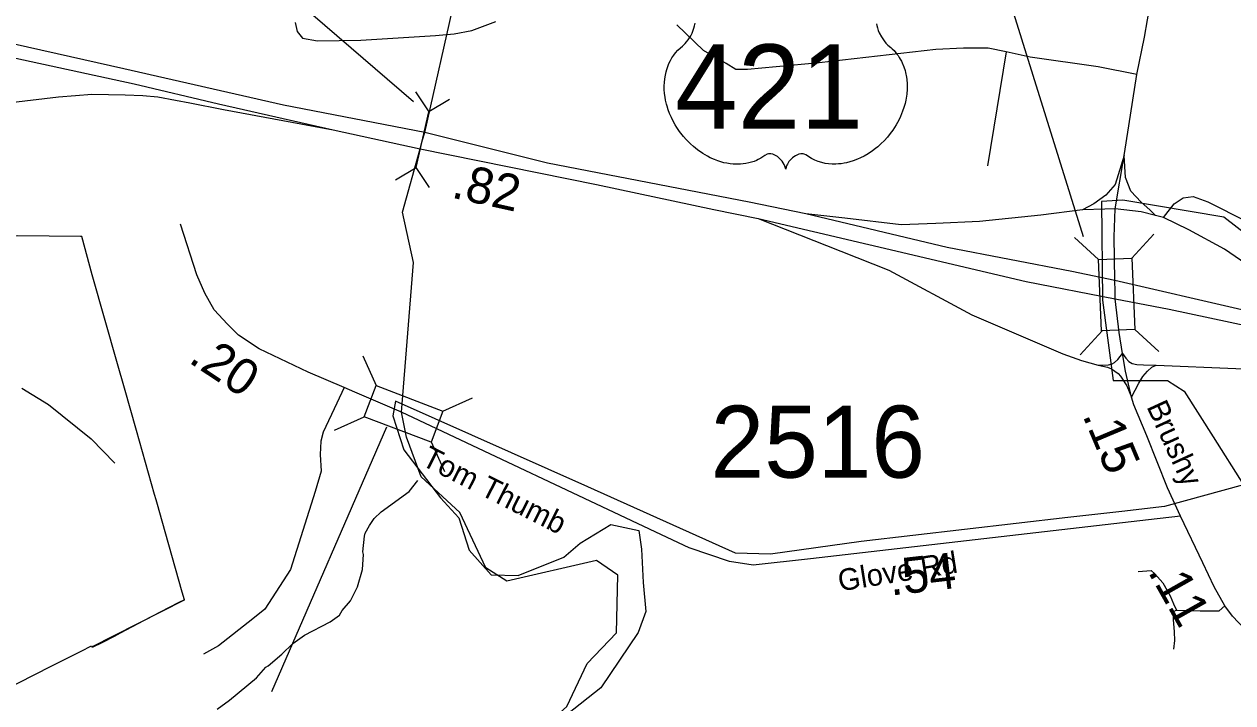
# Model space of a CAD drawing. Extents: x 1248089 to 1457196, y 820910 to 988753.
# Drawn here: x 1362337 to 1366531, y 873272 to 875626 of the extents above; entities that cross this region are included whole.
import ezdxf

# ---------------------------------------------------------------- set-up
doc = ezdxf.new("R2010")
doc.units = 0
for name, color, linetype in [('Exist Boundary Political City Limit New', 7, 'Continuous'), ('Exist Boundary Political City Limit New Hole', 7, 'Continuous'), ('Exist Hydrographic Creek Single Shore', 7, 'Continuous'), ('Exist Hydrographic Misc Water Feature', 7, 'Continuous'), ('Exist Road Non-System Type 51', 7, 'Continuous'), ('Exist Road Primary Interstate Ramp 1 Lane Attributed', 7, 'Continuous'), ('Exist Road Primary US Divided Attributed', 7, 'Continuous'), ('Exist Road Primary US Mileage Hundredths English Label', 7, 'Continuous'), ('Exist Road Primary US Ramp 1 Lane  Attributed', 7, 'Continuous'), ('Exist Road Primary US Shield Number Label', 7, 'Continuous'), ('Exist Road Primary US Structure Culvert CELL', 7, 'Continuous'), ('Exist Road Primary US Structure Culvert Number Label', 7, 'Continuous'), ('Exist Road Secondary Structure Standard Bridge CELL', 7, 'Continuous'), ('Exist Road Secondary Structure Standard Bridge Number Label', 7, 'Continuous'), ('Exist Road Secondary Type 51 Attributed', 7, 'Continuous'), ('Exist Road Secondary Type 51 Label', 7, 'Continuous'), ('Map Preparation Boundary City Limit Buffer Line', 7, 'Continuous'), ('Prop GRAU CAT1 Cell', 7, 'Continuous'), ('Prop Horizontal Alignment Direction Label', 7, 'Continuous'), ('Prop Lane Lines', 7, 'Continuous')]:
    doc.layers.add(name, color=color, linetype=linetype)

msp = doc.modelspace()

# ---------------------------------------------------------------- linework, layer by layer
at = {"layer": 'Exist Boundary Political City Limit New'}
for points in [[(1366869, 874670.5), (1366499.9, 874957), (1366148.7, 875015.7), (1366074.5, 875011.6), (1366078.3, 874668.7), (1366116, 874389.7), (1366304.1, 874389.7), (1366361.7, 874353.3), (1366463, 874194.7), (1366568, 874028.5), (1366293.7, 873953.2), (1366145.6, 873935.8), (1365957.7, 873915), (1365241.2, 873831.8), (1364926.5, 873787.3), (1364805.6, 873791.2), (1364292.3, 874021.2), (1363625.4, 874318), (1363616.3, 874267.3), (1363654.4, 874149.3), (1363781.4, 873983.5), (1363845.1, 873913.7), (1363881.5, 873801.4), (1363957.3, 873716.4), (1364051.4, 873713.3), (1364209.1, 873777.1), (1364266.7, 873825.7), (1364372.5, 873891), (1364469.6, 873869.7), (1364479, 873804.4), (1364485.1, 873689.1), (1364494.2, 873588.9), (1364466.9, 873516.1), (1364337.9, 873324), (1364222.6, 873233)], [(1362893.2, 873629.4), (1362871.9, 873618.5), (1362751.3, 873555.7), (1362670.3, 873513.5)], [(1362670.3, 873513.5), (1362649.4, 873502.4), (1362608.4, 873480.8), (1362573.2, 873464.2)]]:
    msp.add_lwpolyline(points, dxfattribs=at)
at = {"layer": 'Exist Boundary Political City Limit New Hole'}
for p, q in [((1362573.3, 874756.7), (1362537.3, 874889.4)), ((1362661.1, 874447.5), (1362573.3, 874756.7)), ((1362684.9, 874363.7), (1362661.1, 874447.5)), ((1362726.6, 874216.6), (1362684.9, 874363.7)), ((1362572.1, 873466.4), (1362893.2, 873629.4))]:
    msp.add_line(p, q, dxfattribs=at)
for points in [[(1362537.3, 874889.4), (1362532, 874889.5), (1362315, 874891.7), (1362249.5, 874883.7)], [(1362799.6, 873959.4), (1362794.7, 873976.4), (1362789.6, 873994.6), (1362726.6, 874216.6)], [(1362893.2, 873629.4), (1362885.8, 873655.5), (1362816, 873901.5), (1362799.6, 873959.4)], [(1362186.2, 873272.9), (1362317.1, 873340.8), (1362431.1, 873398.5), (1362534.6, 873450.9), (1362570.8, 873469.3), (1362572.1, 873466.4)]]:
    msp.add_lwpolyline(points, dxfattribs=at)
at = {"layer": 'Exist Hydrographic Creek Single Shore'}
for points in [[(1363646.5, 874280.3), (1363687.4, 874799.2), (1363649.4, 874974.1), (1363710.6, 875193.7), (1363719.1, 875225.2), (1363727.5, 875250.6), (1363832.4, 875718.8), (1364064.4, 876390.5), (1364238.4, 877119), (1364333.3, 877278), (1364390.3, 877549.3), (1364449.4, 877617.1), (1364494.4, 877740.8), (1364537.3, 878173.4), (1364598.3, 878313.3), (1364701.4, 878445.8), (1364800, 878616.8), (1364874.3, 878711.8)], [(1364814.5, 871470.7), (1364707.4, 871906.2), (1364675.4, 871982.4), (1364276.4, 872400.8), (1364030.3, 872579.8), (1363900.3, 872743.2), (1363911.4, 872867.8), (1364041.4, 873098.1), (1364220.4, 873258.8), (1364290.4, 873408.3), (1364392.4, 873514.6), (1364397.4, 873714.7), (1364323.4, 873765.5), (1364011.9, 873693.6), (1363939.4, 873740.4), (1363848.5, 873931.9), (1363714.2, 874056.3), (1363663.4, 874193.1), (1363646.5, 874280.3)]]:
    msp.add_lwpolyline(points, dxfattribs=at)
at = {"layer": 'Exist Hydrographic Misc Water Feature'}
msp.add_lwpolyline([(1363006.5, 873249.6), (1363049.1, 873280.7), (1363142.9, 873358.5), (1363175.7, 873395.7), (1363183.8, 873399.6), (1363230.7, 873440.5), (1363269.5, 873477.6), (1363310.1, 873506.7), (1363399.2, 873552.7), (1363431.7, 873576), (1363440, 873591.8), (1363469.5, 873625.7), (1363493.9, 873674.5), (1363511.2, 873734.1), (1363514.4, 873786), (1363512.6, 873796.1), (1363517.8, 873849.9), (1363520, 873859.9), (1363534.7, 873887.5), (1363551.2, 873911.2), (1363575.7, 873934.6), (1363673.2, 874004.4), (1363702.5, 874042.8)], dxfattribs=at)
at = {"layer": 'Exist Road Non-System Type 51'}
for points in [[(1363276.8, 875632.1), (1363284.2, 875600.5), (1363302.8, 875578.2), (1363354.8, 875568.9), (1363505.4, 875570.7), (1363763.7, 875587.5), (1363828.7, 875593.1), (1363890.1, 875604.2), (1363973.7, 875635.8)], [(1365744, 875530.7), (1365681.9, 875542.7), (1365648.5, 875542.7), (1365596.1, 875542.7), (1365500.6, 875537.9), (1365095.1, 875492.5), (1364847, 875468.7), (1364806.5, 875468.7), (1364773.1, 875490.1), (1364694.4, 875535.5), (1364601.3, 875623.8)], [(1365744, 875530.7), (1365679.6, 875134.5)], [(1366197.2, 875451.9), (1366063.6, 875478.2), (1365827.4, 875511.6), (1365744, 875530.7)], [(1362329.4, 874363), (1362421.2, 874306.6), (1362569.4, 874187.6), (1362652.2, 874103.6)], [(1363447.4, 874365.7), (1363422.4, 874311.4), (1363374.4, 874211.1), (1363366, 874179.8), (1363363.9, 874133.8), (1363368.1, 874075.4), (1363347.2, 874004.4), (1363261.7, 873734.9), (1363171.9, 873597.1), (1363130.2, 873563.7), (1363011.2, 873469.7), (1362959.1, 873440.9)], [(1366201.7, 873727.8), (1366247.5, 873731), (1366259.9, 873719.5), (1366288, 873688.3), (1366313, 873642.5), (1366324.4, 873615.5), (1366335.8, 873593.6)], [(1366335.8, 873593.6), (1366416.9, 873590.5), (1366483.5, 873591.5), (1366503, 873608.3)], [(1366335.8, 873593.6), (1366322.3, 873586.3), (1366323.4, 873561.4), (1366327.5, 873517.7), (1366328.6, 873487.5), (1366324.4, 873458.4)]]:
    msp.add_lwpolyline(points, dxfattribs=at)
at = {"layer": 'Exist Road Primary Interstate Ramp 1 Lane Attributed'}
for points in [[(1366153.2, 875170.9), (1366122, 875070.6), (1366090.4, 875033.1), (1366048.6, 875002.8), (1366009.3, 874982.4)], [(1366262.8, 874962.2), (1366242.8, 874982.2), (1366212.7, 875008.3), (1366176.7, 875046.4), (1366158.6, 875094.5), (1366153.2, 875170.9)], [(1364883.8, 874951.9), (1365170.2, 874838.2), (1365336.9, 874772.6), (1365625.3, 874618.2), (1365941.3, 874482.2), (1366005.6, 874459.7), (1366063.9, 874443.3)], [(1366009.3, 874982.4), (1365864.3, 874963.9), (1365651.9, 874942.1), (1365500.6, 874934.3), (1365380.4, 874930.3), (1365184.5, 874953.3), (1365048.9, 874968.7)], [(1366122, 874985.5), (1366086.7, 874984.9), (1366009.3, 874982.4)], [(1366262.8, 874962.2), (1366212.4, 874975.4), (1366122, 874985.5)], [(1366289.7, 874955.1), (1366262.8, 874962.2)], [(1367452.3, 874442.9), (1367118.4, 874523.3), (1366965.4, 874573.1), (1366856.3, 874626.1), (1366753.3, 874674.5), (1366669.2, 874730.6), (1366575.6, 874794.6), (1366502.3, 874846.1), (1366377.6, 874913.2), (1366289.7, 874955.1)], [(1366063.9, 874443.3), (1366099.8, 874444.8), (1366111.6, 874447.9), (1366120.7, 874452.3), (1366132.1, 874462.5), (1366147.6, 874483.7)], [(1366147.6, 874483.7), (1366159.6, 874467.2), (1366170.4, 874456.2), (1366182, 874449.3), (1366197.6, 874445.1), (1366221.3, 874444), (1366264.2, 874443.3)], [(1366063.9, 874443.3), (1366095.3, 874435.8), (1366109.6, 874430.1), (1366121.8, 874423), (1366132.5, 874414.7), (1366140.4, 874405.6), (1366162.6, 874371.5), (1366179, 874332.6)], [(1366179, 874332.6), (1366204, 874381.1), (1366217.9, 874404.4), (1366234.3, 874422.3), (1366249.3, 874435.8), (1366264.2, 874443.3)], [(1366264.2, 874443.3), (1366540.8, 874431.2), (1366824.6, 874429.6), (1367024.2, 874424.9), (1367144.2, 874417.1), (1367350, 874406.2)]]:
    msp.add_lwpolyline(points, dxfattribs=at)
at = {"layer": 'Exist Road Primary US Divided Attributed'}
for points in [[(1365048.9, 874968.7), (1364853.1, 875008.9), (1364152.5, 875144.4), (1363727.5, 875250.6), (1363236.4, 875345.3), (1362683.4, 875471.4), (1362162.7, 875588.4), (1361866.5, 875653.9)], [(1361835, 875603.6), (1362265.6, 875517.5), (1362719.3, 875419.2), (1363010.8, 875350.3), (1363409.5, 875260.2)], [(1363409.5, 875260.2), (1363710.6, 875193.7), (1364323, 875070.4), (1364729.9, 874983), (1364883.8, 874951.9)], [(1364883.8, 874951.9), (1365267.3, 874861.4), (1365813.9, 874733.8), (1366122.1, 874673.8)], [(1366120.9, 874736.8), (1365972, 874768.2), (1365540, 874851.7), (1365048.9, 874968.7)], [(1367452.3, 874442.9), (1367102, 874506.8), (1366562.5, 874635), (1366120.9, 874736.8)], [(1366122.1, 874673.8), (1366309.6, 874637.5), (1366662.9, 874562.4), (1367350, 874406.2)]]:
    msp.add_lwpolyline(points, dxfattribs=at)
at = {"layer": 'Exist Road Primary US Ramp 1 Lane  Attributed'}
msp.add_lwpolyline([(1361751.3, 875275.7), (1361858.3, 875296.4), (1362025.8, 875320.1), (1362110.7, 875330.1), (1362291.2, 875354.6), (1362456.3, 875374.5), (1362515.2, 875378.3), (1362571.8, 875382.9), (1362629.2, 875382.1), (1362688, 875381.3), (1362749.2, 875379), (1362801.2, 875373.7), (1362862.4, 875363), (1362912.1, 875353), (1363028.3, 875330.1), (1363409.5, 875260.2)], dxfattribs=at)
at = {"layer": 'Exist Road Primary US Structure Culvert CELL'}
for p, q in [((1363694.5, 875391.1), (1363740.9, 875322)), ((1363812.5, 875364.5), (1363740.9, 875322)), ((1363697.2, 875128.5), (1363740.9, 875322)), ((1363625.7, 875085.9), (1363697.2, 875128.5)), ((1363743.6, 875059.3), (1363697.2, 875128.5))]:
    msp.add_line(p, q, dxfattribs=at)
at = {"layer": 'Exist Road Primary US Structure Culvert Number Label'}
msp.add_lwpolyline([(1363687.8, 875356.8), (1363031.4, 875923.7), (1363031.4, 876923.2)], dxfattribs=at)
at = {"layer": 'Exist Road Secondary Structure Standard Bridge CELL'}
for p, q in [((1365981.3, 874886.5), (1366064.6, 874809.9)), ((1366256.9, 874898.2), (1366180.3, 874814.8)), ((1366077.2, 874562.3), (1366000.7, 874479)), ((1366190.3, 874567.2), (1366273.7, 874490.6)), ((1363512, 874475.5), (1363558.3, 874372.2)), ((1363789.8, 874283.6), (1363893.1, 874329.9)), ((1363413.9, 874217.7), (1363517.2, 874264)), ((1363749.6, 874177.8), (1363795.9, 874074.5))]:
    msp.add_line(p, q, dxfattribs=at)
for points in [[(1366180.3, 874814.8), (1366190.9, 874567.2), (1366075.2, 874562.3), (1366064.6, 874809.9)], [(1363558.3, 874372.2), (1363790, 874284.1), (1363748.8, 874175.9), (1363517.2, 874264)]]:
    msp.add_lwpolyline(points, close=True, dxfattribs=at)
at = {"layer": 'Exist Road Secondary Structure Standard Bridge Number Label'}
for p, q in [((1366012.6, 874888.1), (1365707.4, 875866.1)), ((1363594.4, 874227.7), (1363194.7, 873310.4))]:
    msp.add_line(p, q, dxfattribs=at)
at = {"layer": 'Exist Road Secondary Type 51 Attributed'}
for points in [[(1366153.2, 875170.9), (1366170.4, 875273.2), (1366197.2, 875451.9), (1366224.5, 875580.9), (1366275.7, 875882.9), (1366360.8, 876351.3), (1366417.8, 876718.8), (1366451.9, 876900), (1366480.4, 877008.2), (1366489.7, 877048.7)], [(1366122, 874985.5), (1366153.2, 875170.9)], [(1366289.7, 874955.1), (1366326.7, 875002.7), (1366358.1, 875023.3), (1366393.2, 875028.2), (1366444, 875010), (1366579.5, 874942.2), (1366807, 874857.4), (1366924.4, 874817.5), (1367232.6, 874737.8), (1367474.2, 874681), (1367615.8, 874644.7), (1367705.3, 874635), (1367874.4, 874629), (1368037.7, 874645.9), (1368125.3, 874655)], [(1366120.9, 874736.8), (1366119.2, 874888.6), (1366122, 874985.5)], [(1363646.5, 874280.3), (1363484.9, 874349.6), (1363447.4, 874365.7), (1363322.4, 874419.5), (1363152.7, 874499.4), (1363080.7, 874547.1), (1363042.2, 874585.6), (1362996.6, 874635.5), (1362963.8, 874692.6), (1362936.7, 874756.8), (1362879, 874932.7)], [(1366122.1, 874673.8), (1366122.1, 874700.4), (1366120.9, 874736.8)], [(1366147.6, 874483.7), (1366135.9, 874556.6), (1366122.1, 874673.8)], [(1366179, 874332.6), (1366158.7, 874422.7), (1366147.6, 874483.7)], [(1366349.1, 873919.3), (1366303.8, 874018.1), (1366232.7, 874197.6), (1366187.1, 874305.9), (1366179, 874332.6)], [(1366349.1, 873919.3), (1366238, 873906.4), (1365065.3, 873771.2), (1364866.1, 873749.9), (1364783.8, 873762.5), (1364644.3, 873809.5), (1364567.5, 873845.1), (1363646.5, 874280.3)], [(1366669.2, 873443.7), (1366640.7, 873469.3), (1366571.3, 873528.5), (1366530, 873572.7), (1366503, 873608.3), (1366466, 873673.8), (1366426.1, 873757.8), (1366349.1, 873919.3)]]:
    msp.add_lwpolyline(points, dxfattribs=at)
at = {"layer": 'Map Preparation Boundary City Limit Buffer Line'}
for points in [[(1366869, 874670.5), (1366499.9, 874957), (1366148.7, 875015.7), (1366074.5, 875011.6), (1366078.3, 874668.7), (1366116, 874389.7), (1366304.1, 874389.7), (1366361.7, 874353.3), (1366463, 874194.7), (1366568, 874028.5), (1366293.7, 873953.2), (1366145.6, 873935.8), (1365957.7, 873915), (1365241.2, 873831.8), (1364926.5, 873787.3), (1364805.6, 873791.2), (1364292.3, 874021.2), (1363625.4, 874318), (1363616.3, 874267.3), (1363654.4, 874149.3), (1363781.4, 873983.5), (1363845.1, 873913.7), (1363881.5, 873801.4), (1363957.3, 873716.4), (1364051.4, 873713.3), (1364209.1, 873777.1), (1364266.7, 873825.7), (1364372.5, 873891), (1364469.6, 873869.7), (1364479, 873804.4), (1364485.1, 873689.1), (1364494.2, 873588.9), (1364466.9, 873516.1), (1364337.9, 873324), (1364222.6, 873233)], [(1362893.2, 873629.4), (1362871.9, 873618.5), (1362751.3, 873555.7), (1362670.3, 873513.5)], [(1362670.3, 873513.5), (1362649.4, 873502.4), (1362608.4, 873480.8), (1362573.2, 873464.2)]]:
    msp.add_lwpolyline(points, dxfattribs=at)
at = {"layer": 'Prop Horizontal Alignment Direction Label'}
msp.add_lwpolyline([(1365294.5, 875627.4), (1365295.7, 875621.2), (1365297.6, 875613.6), (1365300.5, 875604.7), (1365303.9, 875596.2), (1365311.2, 875582.3), (1365320.6, 875568.2), (1365327.3, 875560.3), (1365333.9, 875553.5), (1365343.7, 875545.2), (1365349, 875540.5), (1365355.2, 875534.4), (1365365.1, 875522.8), (1365369.2, 875517.3), (1365373.3, 875511.2), (1365377, 875504.9), (1365380.8, 875498.1), (1365383.8, 875492.2), (1365389.4, 875478.5), (1365393.5, 875465.2), (1365395.4, 875458.3), (1365398.4, 875442.6), (1365399.5, 875434.9), (1365400.7, 875419.6), (1365400.8, 875401.2), (1365399.4, 875383.7), (1365396.1, 875363.2), (1365393.3, 875351), (1365389.1, 875336.7), (1365385.1, 875324.4), (1365377.8, 875306.2), (1365371.4, 875293), (1365363, 875277.6), (1365357.2, 875268.3), (1365350.5, 875258.3), (1365342.2, 875246.8), (1365332.4, 875234.5), (1365320.6, 875221.6), (1365311.1, 875212.1), (1365298.7, 875201), (1365291.1, 875194.8), (1365280.4, 875186.7), (1365265.7, 875176.9), (1365251.2, 875168.5), (1365238.9, 875162.2), (1365228, 875157.5), (1365213.8, 875152.1), (1365190.3, 875145.6), (1365181.7, 875143.8), (1365171.6, 875142.3), (1365162.1, 875141.4), (1365152.8, 875140.8), (1365140.4, 875140.8), (1365128.1, 875141.7), (1365116.4, 875143.4), (1365104.3, 875146), (1365091.5, 875149.8), (1365080, 875154.3), (1365068.3, 875160), (1365048.6, 875172.5), (1365042.9, 875175.5), (1365039.7, 875176.3), (1365032.1, 875176.7), (1365024.9, 875175.2), (1365017.6, 875172.3), (1365013.2, 875169.9), (1365007.3, 875166.1), (1365002.8, 875162.5), (1364997.3, 875157.3), (1364993.5, 875153), (1364990.7, 875149.6), (1364985.1, 875140.8), (1364983.1, 875136.7), (1364981.1, 875131.3), (1364979.2, 875123.4), (1364976.7, 875133.4), (1364973.8, 875140), (1364970.4, 875145.6), (1364966.9, 875150.6), (1364961.3, 875157), (1364956.3, 875161.8), (1364950.3, 875166.7), (1364943.9, 875170.6), (1364938.8, 875173.2), (1364934.1, 875175), (1364928.3, 875176.4), (1364923.6, 875176.8), (1364919.8, 875176.7), (1364914.5, 875175.5), (1364907.2, 875170.3), (1364900.4, 875165.6), (1364893, 875161), (1364884.1, 875156.3), (1364877.6, 875153.2), (1364869.9, 875150.2), (1364860.9, 875147.2), (1364851.1, 875144.7), (1364841, 875142.7), (1364832.2, 875141.3), (1364822.6, 875140.4), (1364814.1, 875140.1), (1364805.1, 875140.2), (1364796.8, 875140.9), (1364787.1, 875141.7), (1364775, 875143.5), (1364765, 875145.8), (1364754.5, 875148.6), (1364743.7, 875152), (1364732.1, 875156.4), (1364717.6, 875162.8), (1364707.5, 875167.9), (1364691.6, 875177.1), (1364673, 875190), (1364658.9, 875201.4), (1364648.6, 875210.7), (1364633.4, 875226.2), (1364624.5, 875236.2), (1364610.5, 875254.3), (1364601.6, 875267.4), (1364595.8, 875277), (1364587.3, 875292.5), (1364582.7, 875302.2), (1364576.6, 875316.3), (1364571.9, 875329.2), (1364567.9, 875341.4), (1364565.8, 875349.3), (1364562.8, 875362.9), (1364561, 875372.6), (1364559.2, 875385.9), (1364558.2, 875399.9), (1364558, 875412.8), (1364558.3, 875423.6), (1364559.6, 875436.1), (1364561.7, 875449.4), (1364564.2, 875460.8), (1364566.5, 875469), (1364569.9, 875479), (1364574.4, 875490), (1364579.7, 875500.5), (1364584.7, 875509.3), (1364591, 875518.7), (1364597.2, 875526.7), (1364605.4, 875535.6), (1364613.8, 875543.7), (1364621.6, 875550), (1364630.8, 875559), (1364635.6, 875564.5), (1364641.4, 875572.1), (1364646, 875579.2), (1364649.7, 875585.5), (1364654.6, 875594.8), (1364657.5, 875601.8), (1364661.1, 875612.6), (1364663, 875620.1), (1364664.9, 875629.8)], dxfattribs=at)

# ---------------------------------------------------------------- texts
at = {"layer": 'Exist Road Primary US Mileage Hundredths English Label'}
msp.add_text('.82', height=125, rotation=347.4914, dxfattribs=at).set_placement((1363815.9, 875025.4))
at = {"layer": 'Exist Road Primary US Shield Number Label'}
msp.add_text('421', height=292.5, dxfattribs=at).set_placement((1364595.5, 875263.5))
at = {"layer": 'Exist Road Secondary Type 51 Label'}
for s, rotation, p in [('Brushy ', 294.6289, (1366230.3, 874299.5)), ('Tom Thumb', 333.1198, (1363711, 874098.8)), ('Glove Rd', 9.0413, (1365166.9, 873658.4))]:
    msp.add_text(s, height=75, rotation=rotation, dxfattribs=at).set_placement(p)
at = {"layer": 'Prop GRAU CAT1 Cell'}
for s, rotation, p in [('.20', 326.5146, (1362903.4, 874455.5)), ('.15', 292.8173, (1366007.9, 874269.4)), ('.54', 6.6135, (1365344.2, 873643.7)), ('.11', 299.4563, (1366234.2, 873727.3))]:
    msp.add_text(s, height=125, rotation=rotation, dxfattribs=at).set_placement(p)
at = {"layer": 'Prop Lane Lines'}
msp.add_text('2516', height=250, dxfattribs=at).set_placement((1364718.9, 874052.9))

doc.saveas('drawing.dxf')
